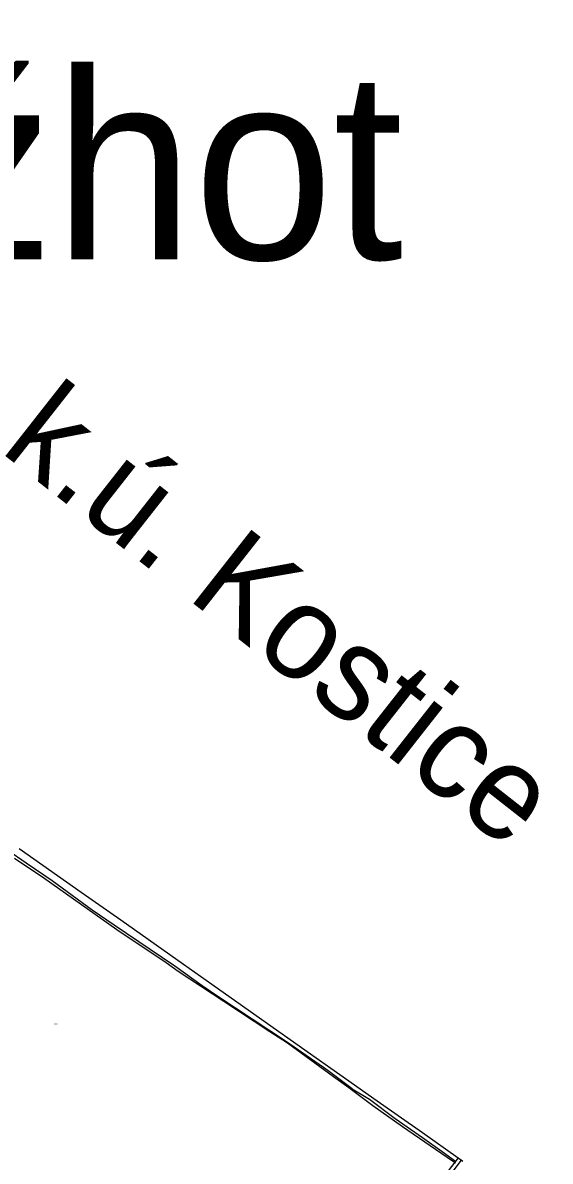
# Model space of a CAD drawing. Extents: x -581999 to -572728, y -1219553 to -1212032.
# Drawn here: x -578119 to -577277, y -1213852 to -1212032 of the extents above; entities that cross this region are included whole.
import ezdxf

# ---------------------------------------------------------------- set-up
doc = ezdxf.new("R2010")
doc.units = 0
for name, color, linetype in [('Vrstva 1', 7, 'Continuous'), ('Vrstva 13', 7, 'Continuous'), ('Vrstva 2', 7, 'Continuous'), ('Vrstva 62', 7, 'Continuous'), ('Vrstva 63', 7, 'Continuous')]:
    doc.layers.add(name, color=color, linetype=linetype)

msp = doc.modelspace()

# ---------------------------------------------------------------- linework, layer by layer
at = {"layer": 'Vrstva 1'}
for points in [[(-578124.799, -1213351.761), (-578026.095, -1213421.763), (-577962.616, -1213465.982), (-577862.446, -1213536.706), (-577817.296, -1213568.566), (-577719.236, -1213637.905), (-577650.354, -1213686.178)], [(-577650.354, -1213686.178), (-577613.019, -1213712.835), (-577553.013, -1213755.123), (-577480.788, -1213805.797), (-577423.983, -1213846.019)], [(-577423.983, -1213846.019), (-577454.02, -1213885.353), (-577473.905, -1213911.636), (-577496.748, -1213942.2)], [(-577488.81, -1213943.192), (-577418.581, -1213850.074)], [(-577423.983, -1213846.019), (-577418.581, -1213850.074)], [(-577418.581, -1213850.074), (-577416.187, -1213851.576)]]:
    msp.add_lwpolyline(points, dxfattribs=at)
at = {"layer": 'Vrstva 13'}
for p, q in [((-578085.368, -1213399.034), (-578132.412, -1213367.82)), ((-577969.24, -1213481.784), (-578085.368, -1213399.034)), ((-577890.079, -1213534.498), (-577969.24, -1213481.784)), ((-577871.258, -1213548.139), (-577890.079, -1213534.498)), ((-577798.231, -1213596.329), (-577871.258, -1213548.139)), ((-577724.498, -1213644.711), (-577798.231, -1213596.329)), ((-577696.244, -1213662.806), (-577724.498, -1213644.711)), ((-577622.944, -1213716.473), (-577696.244, -1213662.806)), ((-577598.601, -1213734.545), (-577622.944, -1213716.473)), ((-577560.037, -1213763.295), (-577598.601, -1213734.545)), ((-577512.867, -1213796.546), (-577560.037, -1213763.295)), ((-577433.062, -1213851.538), (-577512.867, -1213796.546)), ((-577428.013, -1213854.911), (-577433.062, -1213851.538))]:
    msp.add_line(p, q, dxfattribs=at)
at = {"layer": 'Vrstva 62'}
for p, q in [((-578113.625, -1213375.391), (-578143.316, -1213354.892)), ((-578072.52, -1213403.76), (-578113.625, -1213375.391)), ((-578008.19, -1213450.48), (-578072.52, -1213403.76)), ((-577973.059, -1213474.361), (-578008.19, -1213450.48)), ((-577876.29, -1213539.83), (-577973.059, -1213474.361)), ((-577832.66, -1213571.08), (-577876.29, -1213539.83)), ((-577805.885, -1213589.237), (-577832.66, -1213571.08)), ((-577699.75, -1213659.51), (-577805.885, -1213589.237)), ((-577638.87, -1213701.83), (-577699.75, -1213659.51)), ((-577631.484, -1213707.368), (-577638.87, -1213701.83)), ((-577593.04, -1213736.02), (-577631.484, -1213707.368))]:
    msp.add_line(p, q, dxfattribs=at)
at = {"layer": 'Vrstva 63'}
for p, q in [((-577593.04, -1213736.02), (-577565.384, -1213752.542)), ((-577565.384, -1213752.542), (-577524.206, -1213783.442)), ((-577524.206, -1213783.442), (-577480.652, -1213813.55)), ((-577480.652, -1213813.55), (-577449.373, -1213836.131)), ((-577449.373, -1213836.131), (-577427.794, -1213851.581))]:
    msp.add_line(p, q, dxfattribs=at)

# ---------------------------------------------------------------- texts
at = {"layer": 'Vrstva 13'}
msp.add_text('KoPÚ Lanžhot', height=300.0003, dxfattribs=at).set_placement((-580098.796, -1212410.473))
msp.add_text('k.ú. Kostice', height=150, rotation=321.866475, dxfattribs=at).set_placement((-578157.711, -1212716.331))
at = {"layer": 'Vrstva 2'}
msp.add_text('409/1', height=2, dxfattribs=at).set_placement((-578069.012, -1213633.327))

doc.saveas('drawing.dxf')
